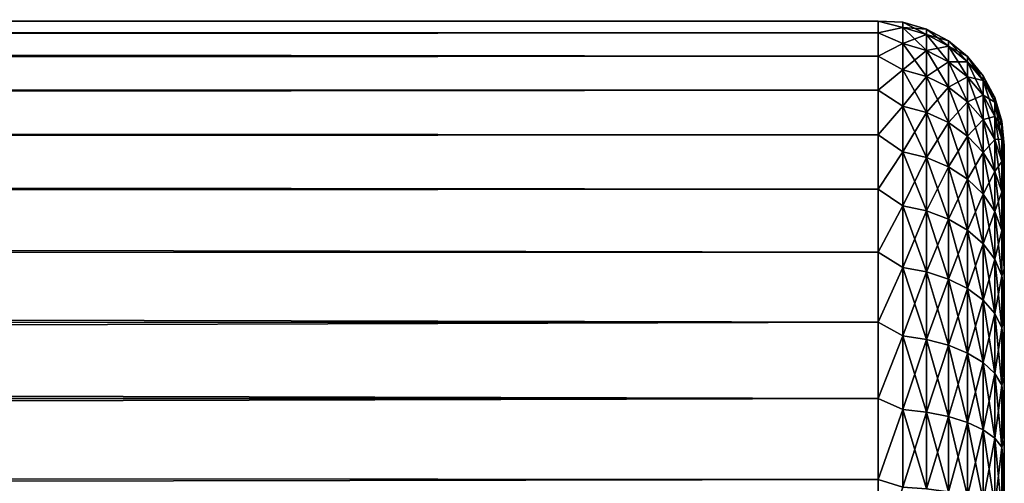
# Model space of a CAD drawing. Extents: x 0 to 500, y -78 to 1006.
# Tile 276 of 312: x 484 to 500, y 713 to 720. Entities that reach past the tile are written whole.
import ezdxf

# ---------------------------------------------------------------- set-up
doc = ezdxf.new("R2010")
doc.units = 0
doc.header["$LTSCALE"] = 65.185185
for name, color, linetype in [('134', 7, 'CONTINUOUS'), ('86', 7, 'CONTINUOUS'), ('97', 7, 'CONTINUOUS')]:
    doc.layers.add(name, color=color, linetype=linetype)

msp = doc.modelspace()

# ---------------------------------------------------------------- linework, layer by layer
at = {"layer": '134', "color": 7, "linetype": 'CONTINUOUS'}
for points in [[(498, 719.991, -2.035), (498, 720.177, -0.682), (498.39, 720.076, -1.3), (498, 719.991, -2.035)], [(498, 720.177, -0.682), (498, 720.177, 0.682), (498.39, 720.162), (498, 720.177, -0.682)], [(498, 720.177, -0.682), (498.39, 720.162), (498.39, 720.076, -1.3), (498, 720.177, -0.682)], [(498, 720.177, 0.682), (498, 719.991, 2.035), (498.39, 720.076, 1.3), (498, 720.177, 0.682)], [(498, 720.177, 0.682), (498.39, 720.076, 1.3), (498.39, 720.162), (498, 720.177, 0.682)], [(498.766, 720.048), (498.766, 719.963, -1.285), (498.39, 720.162), (498.766, 720.048)], [(498.39, 720.076, 1.3), (498.766, 720.048), (498.39, 720.162), (498.39, 720.076, 1.3)], [(498.39, 720.162), (498.766, 719.963, -1.285), (498.39, 720.076, -1.3), (498.39, 720.162)], [(498, 719.991, -2.035), (498.39, 720.076, -1.3), (498.39, 719.822, -2.578), (498, 719.991, -2.035)], [(498, 719.991, 2.035), (498.39, 719.822, 2.578), (498.39, 720.076, 1.3), (498, 719.991, 2.035)], [(498.766, 719.963, 1.285), (498.766, 720.048), (498.39, 720.076, 1.3), (498.766, 719.963, 1.285)], [(498.39, 719.822, 2.578), (498.766, 719.963, 1.285), (498.39, 720.076, 1.3), (498.39, 719.822, 2.578)], [(498.766, 719.963, -1.285), (498.766, 719.712, -2.549), (498.39, 720.076, -1.3), (498.766, 719.963, -1.285)], [(498.39, 720.076, -1.3), (498.766, 719.712, -2.549), (498.39, 719.822, -2.578), (498.39, 720.076, -1.3)], [(499.112, 719.863), (499.112, 719.78, -1.261), (498.766, 720.048), (499.112, 719.863)], [(498.766, 719.963, 1.285), (499.112, 719.863), (498.766, 720.048), (498.766, 719.963, 1.285)], [(498.766, 720.048), (499.112, 719.78, -1.261), (498.766, 719.963, -1.285), (498.766, 720.048)], [(498, 719.623, -3.349), (498, 719.991, -2.035), (498.39, 719.822, -2.578), (498, 719.623, -3.349)], [(498, 719.991, 2.035), (498, 719.623, 3.349), (498.39, 719.822, 2.578), (498, 719.991, 2.035)], [(498.766, 719.712, 2.549), (498.766, 719.963, 1.285), (498.39, 719.822, 2.578), (498.766, 719.712, 2.549)], [(499.112, 719.78, 1.261), (499.112, 719.863), (498.766, 719.963, 1.285), (499.112, 719.78, 1.261)], [(498.766, 719.712, 2.549), (499.112, 719.78, 1.261), (498.766, 719.963, 1.285), (498.766, 719.712, 2.549)], [(499.112, 719.78, -1.261), (499.112, 719.533, -2.501), (498.766, 719.963, -1.285), (499.112, 719.78, -1.261)], [(498.766, 719.963, -1.285), (499.112, 719.533, -2.501), (498.766, 719.712, -2.549), (498.766, 719.963, -1.285)], [(499.415, 719.613), (499.415, 719.533, -1.229), (499.112, 719.863), (499.415, 719.613)], [(499.112, 719.78, 1.261), (499.415, 719.613), (499.112, 719.863), (499.112, 719.78, 1.261)], [(499.112, 719.863), (499.415, 719.533, -1.229), (499.112, 719.78, -1.261), (499.112, 719.863)], [(498, 719.623, -3.349), (498.39, 719.822, -2.578), (498.39, 719.403, -3.812), (498, 719.623, -3.349)], [(498, 719.623, 3.349), (498.39, 719.403, 3.812), (498.39, 719.822, 2.578), (498, 719.623, 3.349)], [(498.39, 719.403, 3.812), (498.766, 719.712, 2.549), (498.39, 719.822, 2.578), (498.39, 719.403, 3.812)], [(498.766, 719.712, -2.549), (498.766, 719.298, -3.769), (498.39, 719.822, -2.578), (498.766, 719.712, -2.549)], [(498.39, 719.822, -2.578), (498.766, 719.298, -3.769), (498.39, 719.403, -3.812), (498.39, 719.822, -2.578)], [(498.766, 719.298, 3.769), (498.766, 719.712, 2.549), (498.39, 719.403, 3.812), (498.766, 719.298, 3.769)], [(499.112, 719.533, 2.501), (499.112, 719.78, 1.261), (498.766, 719.712, 2.549), (499.112, 719.533, 2.501)], [(498.766, 719.298, 3.769), (499.112, 719.533, 2.501), (498.766, 719.712, 2.549), (498.766, 719.298, 3.769)], [(499.112, 719.533, -2.501), (499.112, 719.127, -3.698), (498.766, 719.712, -2.549), (499.112, 719.533, -2.501)], [(498.766, 719.712, -2.549), (499.112, 719.127, -3.698), (498.766, 719.298, -3.769), (498.766, 719.712, -2.549)], [(499.415, 719.533, 1.229), (499.415, 719.613), (499.112, 719.78, 1.261), (499.415, 719.533, 1.229)], [(499.112, 719.533, 2.501), (499.415, 719.533, 1.229), (499.112, 719.78, 1.261), (499.112, 719.533, 2.501)], [(499.415, 719.533, -1.229), (499.415, 719.293, -2.436), (499.112, 719.78, -1.261), (499.415, 719.533, -1.229)], [(499.112, 719.78, -1.261), (499.415, 719.293, -2.436), (499.112, 719.533, -2.501), (499.112, 719.78, -1.261)], [(498, 719.079, -4.601), (498, 719.623, -3.349), (498.39, 719.403, -3.812), (498, 719.079, -4.601)], [(498, 719.623, 3.349), (498, 719.079, 4.601), (498.39, 719.403, 3.812), (498, 719.623, 3.349)], [(499.112, 719.127, 3.698), (499.112, 719.533, 2.501), (498.766, 719.298, 3.769), (499.112, 719.127, 3.698)], [(499.415, 719.293, 2.436), (499.415, 719.533, 1.229), (499.112, 719.533, 2.501), (499.415, 719.293, 2.436)], [(499.112, 719.127, 3.698), (499.415, 719.293, 2.436), (499.112, 719.533, 2.501), (499.112, 719.127, 3.698)], [(499.415, 719.293, -2.436), (499.415, 718.897, -3.602), (499.112, 719.533, -2.501), (499.415, 719.293, -2.436)], [(499.112, 719.533, -2.501), (499.415, 718.897, -3.602), (499.112, 719.127, -3.698), (499.112, 719.533, -2.501)], [(499.664, 719.31), (499.664, 719.232, -1.189), (499.415, 719.613), (499.664, 719.31)], [(499.415, 719.533, 1.229), (499.664, 719.31), (499.415, 719.613), (499.415, 719.533, 1.229)], [(499.415, 719.613), (499.664, 719.232, -1.189), (499.415, 719.533, -1.229), (499.415, 719.613)], [(499.664, 719.232, 1.189), (499.664, 719.31), (499.415, 719.533, 1.229), (499.664, 719.232, 1.189)], [(499.415, 719.293, 2.436), (499.664, 719.232, 1.189), (499.415, 719.533, 1.229), (499.415, 719.293, 2.436)], [(499.664, 719.232, -1.189), (499.664, 718.999, -2.358), (499.415, 719.533, -1.229), (499.664, 719.232, -1.189)], [(499.415, 719.533, -1.229), (499.664, 718.999, -2.358), (499.415, 719.293, -2.436), (499.415, 719.533, -1.229)], [(498, 719.079, -4.601), (498.39, 719.403, -3.812), (498.39, 718.827, -4.981), (498, 719.079, -4.601)], [(498, 719.079, 4.601), (498.39, 718.827, 4.981), (498.39, 719.403, 3.812), (498, 719.079, 4.601)], [(498.39, 718.827, 4.981), (498.766, 719.298, 3.769), (498.39, 719.403, 3.812), (498.39, 718.827, 4.981)], [(498.766, 719.298, -3.769), (498.766, 718.728, -4.924), (498.39, 719.403, -3.812), (498.766, 719.298, -3.769)], [(498.39, 719.403, -3.812), (498.766, 718.728, -4.924), (498.39, 718.827, -4.981), (498.39, 719.403, -3.812)], [(498.766, 718.728, 4.924), (498.766, 719.298, 3.769), (498.39, 718.827, 4.981), (498.766, 718.728, 4.924)], [(498.766, 718.728, 4.924), (499.112, 719.127, 3.698), (498.766, 719.298, 3.769), (498.766, 718.728, 4.924)], [(499.112, 719.127, -3.698), (499.112, 718.568, -4.831), (498.766, 719.298, -3.769), (499.112, 719.127, -3.698)], [(498.766, 719.298, -3.769), (499.112, 718.568, -4.831), (498.766, 718.728, -4.924), (498.766, 719.298, -3.769)], [(499.415, 718.897, 3.602), (499.415, 719.293, 2.436), (499.112, 719.127, 3.698), (499.415, 718.897, 3.602)], [(499.664, 718.999, 2.358), (499.664, 719.232, 1.189), (499.415, 719.293, 2.436), (499.664, 718.999, 2.358)], [(499.415, 718.897, 3.602), (499.664, 718.999, 2.358), (499.415, 719.293, 2.436), (499.415, 718.897, 3.602)], [(499.664, 718.999, -2.358), (499.664, 718.616, -3.486), (499.415, 719.293, -2.436), (499.664, 718.999, -2.358)], [(499.415, 719.293, -2.436), (499.664, 718.616, -3.486), (499.415, 718.897, -3.602), (499.415, 719.293, -2.436)], [(499.849, 718.964), (499.849, 718.889, -1.144), (499.664, 719.31), (499.849, 718.964)], [(499.664, 719.232, 1.189), (499.849, 718.964), (499.664, 719.31), (499.664, 719.232, 1.189)], [(499.664, 719.31), (499.849, 718.889, -1.144), (499.664, 719.232, -1.189), (499.664, 719.31)], [(499.849, 718.889, 1.144), (499.849, 718.964), (499.664, 719.232, 1.189), (499.849, 718.889, 1.144)], [(499.664, 718.999, 2.358), (499.849, 718.889, 1.144), (499.664, 719.232, 1.189), (499.664, 718.999, 2.358)], [(499.849, 718.889, -1.144), (499.849, 718.665, -2.268), (499.664, 719.232, -1.189), (499.849, 718.889, -1.144)], [(499.664, 719.232, -1.189), (499.849, 718.665, -2.268), (499.664, 718.999, -2.358), (499.664, 719.232, -1.189)], [(498, 718.37, -5.767), (498, 719.079, -4.601), (498.39, 718.827, -4.981), (498, 718.37, -5.767)], [(498, 719.079, 4.601), (498, 718.37, 5.767), (498.39, 718.827, 4.981), (498, 719.079, 4.601)], [(499.112, 718.568, 4.831), (499.112, 719.127, 3.698), (498.766, 718.728, 4.924), (499.112, 718.568, 4.831)], [(499.112, 718.568, 4.831), (499.415, 718.897, 3.602), (499.112, 719.127, 3.698), (499.112, 718.568, 4.831)], [(499.415, 718.897, -3.602), (499.415, 718.352, -4.707), (499.112, 719.127, -3.698), (499.415, 718.897, -3.602)], [(499.112, 719.127, -3.698), (499.415, 718.352, -4.707), (499.112, 718.568, -4.831), (499.112, 719.127, -3.698)], [(499.664, 718.616, 3.486), (499.664, 718.999, 2.358), (499.415, 718.897, 3.602), (499.664, 718.616, 3.486)], [(499.849, 718.665, 2.268), (499.849, 718.889, 1.144), (499.664, 718.999, 2.358), (499.849, 718.665, 2.268)], [(499.664, 718.616, 3.486), (499.849, 718.665, 2.268), (499.664, 718.999, 2.358), (499.664, 718.616, 3.486)], [(499.849, 718.665, -2.268), (499.849, 718.296, -3.354), (499.664, 718.999, -2.358), (499.849, 718.665, -2.268)], [(499.664, 718.999, -2.358), (499.849, 718.296, -3.354), (499.664, 718.616, -3.486), (499.664, 718.999, -2.358)], [(499.962, 718.588), (499.962, 718.516, -1.095), (499.849, 718.964), (499.962, 718.588)], [(499.849, 718.889, 1.144), (499.962, 718.588), (499.849, 718.964), (499.849, 718.889, 1.144)], [(499.849, 718.964), (499.962, 718.516, -1.095), (499.849, 718.889, -1.144), (499.849, 718.964)], [(498, 718.37, -5.767), (498.39, 718.827, -4.981), (498.39, 718.103, -6.064), (498, 718.37, -5.767)], [(498, 718.37, 5.767), (498.39, 718.103, 6.064), (498.39, 718.827, 4.981), (498, 718.37, 5.767)], [(498.39, 718.103, 6.064), (498.766, 718.728, 4.924), (498.39, 718.827, 4.981), (498.39, 718.103, 6.064)], [(498.766, 718.728, -4.924), (498.766, 718.013, -5.995), (498.39, 718.827, -4.981), (498.766, 718.728, -4.924)], [(498.39, 718.827, -4.981), (498.766, 718.013, -5.995), (498.39, 718.103, -6.064), (498.39, 718.827, -4.981)], [(499.415, 718.352, 4.707), (499.415, 718.897, 3.602), (499.112, 718.568, 4.831), (499.415, 718.352, 4.707)], [(499.415, 718.352, 4.707), (499.664, 718.616, 3.486), (499.415, 718.897, 3.602), (499.415, 718.352, 4.707)], [(499.664, 718.616, -3.486), (499.664, 718.089, -4.555), (499.415, 718.897, -3.602), (499.664, 718.616, -3.486)], [(499.415, 718.897, -3.602), (499.664, 718.089, -4.555), (499.415, 718.352, -4.707), (499.415, 718.897, -3.602)], [(499.962, 718.516, 1.095), (499.962, 718.588), (499.849, 718.889, 1.144), (499.962, 718.516, 1.095)], [(499.849, 718.665, 2.268), (499.962, 718.516, 1.095), (499.849, 718.889, 1.144), (499.849, 718.665, 2.268)], [(499.962, 718.516, -1.095), (499.962, 718.302, -2.171), (499.849, 718.889, -1.144), (499.962, 718.516, -1.095)], [(499.849, 718.889, -1.144), (499.962, 718.302, -2.171), (499.849, 718.665, -2.268), (499.849, 718.889, -1.144)], [(498.766, 718.013, 5.995), (498.766, 718.728, 4.924), (498.39, 718.103, 6.064), (498.766, 718.013, 5.995)], [(498.766, 718.013, 5.995), (499.112, 718.568, 4.831), (498.766, 718.728, 4.924), (498.766, 718.013, 5.995)], [(499.112, 718.568, -4.831), (499.112, 717.866, -5.882), (498.766, 718.728, -4.924), (499.112, 718.568, -4.831)], [(498.766, 718.728, -4.924), (499.112, 717.866, -5.882), (498.766, 718.013, -5.995), (498.766, 718.728, -4.924)], [(499.664, 718.089, 4.555), (499.664, 718.616, 3.486), (499.415, 718.352, 4.707), (499.664, 718.089, 4.555)], [(499.849, 718.296, 3.354), (499.849, 718.665, 2.268), (499.664, 718.616, 3.486), (499.849, 718.296, 3.354)], [(499.664, 718.089, 4.555), (499.849, 718.296, 3.354), (499.664, 718.616, 3.486), (499.664, 718.089, 4.555)], [(499.849, 718.296, -3.354), (499.849, 717.789, -4.382), (499.664, 718.616, -3.486), (499.849, 718.296, -3.354)], [(499.664, 718.616, -3.486), (499.849, 717.789, -4.382), (499.664, 718.089, -4.555), (499.664, 718.616, -3.486)], [(499.962, 718.302, 2.171), (499.962, 718.516, 1.095), (499.849, 718.665, 2.268), (499.962, 718.302, 2.171)], [(499.849, 718.296, 3.354), (499.962, 718.302, 2.171), (499.849, 718.665, 2.268), (499.849, 718.296, 3.354)], [(499.962, 718.302, -2.171), (499.962, 717.949, -3.21), (499.849, 718.665, -2.268), (499.962, 718.302, -2.171)], [(499.849, 718.665, -2.268), (499.962, 717.949, -3.21), (499.849, 718.296, -3.354), (499.849, 718.665, -2.268)], [(499.112, 717.866, 5.882), (499.112, 718.568, 4.831), (498.766, 718.013, 5.995), (499.112, 717.866, 5.882)], [(499.112, 717.866, 5.882), (499.415, 718.352, 4.707), (499.112, 718.568, 4.831), (499.112, 717.866, 5.882)], [(499.415, 718.352, -4.707), (499.415, 717.668, -5.731), (499.112, 718.568, -4.831), (499.415, 718.352, -4.707)], [(499.112, 718.568, -4.831), (499.415, 717.668, -5.731), (499.112, 717.866, -5.882), (499.112, 718.568, -4.831)], [(500, 718.2, 0), (500, 718.18, -0.571), (499.962, 718.588), (500, 718.2, 0)], [(499.962, 718.516, 1.095), (500, 718.2, 0), (499.962, 718.588), (499.962, 718.516, 1.095)], [(499.962, 718.588), (500, 718.18, -0.571), (499.962, 718.516, -1.095), (499.962, 718.588)], [(500, 718.119, 1.139), (500, 718.18, 0.571), (499.962, 718.516, 1.095), (500, 718.119, 1.139)], [(499.962, 718.302, 2.171), (500, 718.119, 1.139), (499.962, 718.516, 1.095), (499.962, 718.302, 2.171)], [(500, 718.18, 0.571), (500, 718.2, 0), (499.962, 718.516, 1.095), (500, 718.18, 0.571)], [(500, 718.18, -0.571), (500, 718.119, -1.139), (499.962, 718.516, -1.095), (500, 718.18, -0.571)], [(500, 718.119, -1.139), (500, 718.017, -1.701), (499.962, 718.516, -1.095), (500, 718.119, -1.139)], [(499.962, 718.516, -1.095), (500, 718.017, -1.701), (499.962, 718.302, -2.171), (499.962, 718.516, -1.095)], [(498, 717.508, -6.826), (498, 718.37, -5.767), (498.39, 718.103, -6.064), (498, 717.508, -6.826)], [(498, 718.37, 5.767), (498, 717.508, 6.826), (498.39, 718.103, 6.064), (498, 718.37, 5.767)], [(499.415, 717.668, 5.731), (499.415, 718.352, 4.707), (499.112, 717.866, 5.882), (499.415, 717.668, 5.731)], [(499.415, 717.668, 5.731), (499.664, 718.089, 4.555), (499.415, 718.352, 4.707), (499.415, 717.668, 5.731)], [(499.664, 718.089, -4.555), (499.664, 717.427, -5.546), (499.415, 718.352, -4.707), (499.664, 718.089, -4.555)], [(499.415, 718.352, -4.707), (499.664, 717.427, -5.546), (499.415, 717.668, -5.731), (499.415, 718.352, -4.707)], [(499.849, 717.789, 4.382), (499.849, 718.296, 3.354), (499.664, 718.089, 4.555), (499.849, 717.789, 4.382)], [(499.962, 717.949, 3.21), (499.962, 718.302, 2.171), (499.849, 718.296, 3.354), (499.962, 717.949, 3.21)], [(499.849, 717.789, 4.382), (499.962, 717.949, 3.21), (499.849, 718.296, 3.354), (499.849, 717.789, 4.382)], [(499.962, 717.949, -3.21), (499.962, 717.464, -4.194), (499.849, 718.296, -3.354), (499.962, 717.949, -3.21)], [(499.849, 718.296, -3.354), (499.962, 717.464, -4.194), (499.849, 717.789, -4.382), (499.849, 718.296, -3.354)], [(500, 717.876, 2.254), (500, 718.017, 1.701), (499.962, 718.302, 2.171), (500, 717.876, 2.254)], [(499.962, 717.949, 3.21), (500, 717.876, 2.254), (499.962, 718.302, 2.171), (499.962, 717.949, 3.21)], [(500, 718.017, 1.701), (500, 718.119, 1.139), (499.962, 718.302, 2.171), (500, 718.017, 1.701)], [(500, 718.017, -1.701), (500, 717.876, -2.254), (499.962, 718.302, -2.171), (500, 718.017, -1.701)], [(500, 717.876, -2.254), (500, 717.696, -2.796), (499.962, 718.302, -2.171), (500, 717.876, -2.254)], [(499.962, 718.302, -2.171), (500, 717.696, -2.796), (499.962, 717.949, -3.21), (499.962, 718.302, -2.171)], [(498, 717.508, -6.826), (498.39, 718.103, -6.064), (498.39, 717.244, -7.044), (498, 717.508, -6.826)], [(498, 717.508, 6.826), (498.39, 717.244, 7.044), (498.39, 718.103, 6.064), (498, 717.508, 6.826)], [(498.39, 717.244, 7.044), (498.766, 718.013, 5.995), (498.39, 718.103, 6.064), (498.39, 717.244, 7.044)], [(498.766, 718.013, -5.995), (498.766, 717.163, -6.963), (498.39, 718.103, -6.064), (498.766, 718.013, -5.995)], [(498.39, 718.103, -6.064), (498.766, 717.163, -6.963), (498.39, 717.244, -7.044), (498.39, 718.103, -6.064)], [(498.766, 717.163, 6.963), (498.766, 718.013, 5.995), (498.39, 717.244, 7.044), (498.766, 717.163, 6.963)], [(498.766, 717.163, 6.963), (499.112, 717.866, 5.882), (498.766, 718.013, 5.995), (498.766, 717.163, 6.963)], [(499.112, 717.866, -5.882), (499.112, 717.032, -6.832), (498.766, 718.013, -5.995), (499.112, 717.866, -5.882)], [(498.766, 718.013, -5.995), (499.112, 717.032, -6.832), (498.766, 717.163, -6.963), (498.766, 718.013, -5.995)], [(499.664, 717.427, 5.546), (499.664, 718.089, 4.555), (499.415, 717.668, 5.731), (499.664, 717.427, 5.546)], [(499.664, 717.427, 5.546), (499.849, 717.789, 4.382), (499.664, 718.089, 4.555), (499.664, 717.427, 5.546)], [(499.849, 717.789, -4.382), (499.849, 717.153, -5.335), (499.664, 718.089, -4.555), (499.849, 717.789, -4.382)], [(499.664, 718.089, -4.555), (499.849, 717.153, -5.335), (499.664, 717.427, -5.546), (499.664, 718.089, -4.555)], [(499.112, 717.032, 6.832), (499.112, 717.866, 5.882), (498.766, 717.163, 6.963), (499.112, 717.032, 6.832)], [(499.112, 717.032, 6.832), (499.415, 717.668, 5.731), (499.112, 717.866, 5.882), (499.112, 717.032, 6.832)], [(499.415, 717.668, -5.731), (499.415, 716.856, -6.656), (499.112, 717.866, -5.882), (499.415, 717.668, -5.731)], [(499.112, 717.866, -5.882), (499.415, 716.856, -6.656), (499.112, 717.032, -6.832), (499.112, 717.866, -5.882)], [(499.962, 717.464, 4.194), (499.962, 717.949, 3.21), (499.849, 717.789, 4.382), (499.962, 717.464, 4.194)], [(500, 717.477, 3.323), (500, 717.696, 2.796), (499.962, 717.949, 3.21), (500, 717.477, 3.323)], [(499.962, 717.464, 4.194), (500, 717.477, 3.323), (499.962, 717.949, 3.21), (499.962, 717.464, 4.194)], [(500, 717.696, 2.796), (500, 717.876, 2.254), (499.962, 717.949, 3.21), (500, 717.696, 2.796)], [(500, 717.696, -2.796), (500, 717.477, -3.323), (499.962, 717.949, -3.21), (500, 717.696, -2.796)], [(500, 717.477, -3.323), (500, 717.221, -3.834), (499.962, 717.949, -3.21), (500, 717.477, -3.323)], [(499.962, 717.949, -3.21), (500, 717.221, -3.834), (499.962, 717.464, -4.194), (499.962, 717.949, -3.21)], [(499.415, 716.856, 6.656), (499.415, 717.668, 5.731), (499.112, 717.032, 6.832), (499.415, 716.856, 6.656)], [(499.415, 716.856, 6.656), (499.664, 717.427, 5.546), (499.415, 717.668, 5.731), (499.415, 716.856, 6.656)], [(499.664, 717.427, -5.546), (499.664, 716.642, -6.442), (499.415, 717.668, -5.731), (499.664, 717.427, -5.546)], [(499.415, 717.668, -5.731), (499.664, 716.642, -6.442), (499.415, 716.856, -6.656), (499.415, 717.668, -5.731)], [(499.849, 717.153, 5.335), (499.849, 717.789, 4.382), (499.664, 717.427, 5.546), (499.849, 717.153, 5.335)], [(499.849, 717.153, 5.335), (499.962, 717.464, 4.194), (499.849, 717.789, 4.382), (499.849, 717.153, 5.335)], [(499.962, 717.464, -4.194), (499.962, 716.855, -5.106), (499.849, 717.789, -4.382), (499.962, 717.464, -4.194)], [(499.849, 717.789, -4.382), (499.962, 716.855, -5.106), (499.849, 717.153, -5.335), (499.849, 717.789, -4.382)], [(498, 716.511, -7.757), (498, 717.508, -6.826), (498.39, 717.244, -7.044), (498, 716.511, -7.757)], [(498, 717.508, 6.826), (498, 716.511, 7.757), (498.39, 717.244, 7.044), (498, 717.508, 6.826)], [(499.664, 716.642, 6.442), (499.664, 717.427, 5.546), (499.415, 716.856, 6.656), (499.664, 716.642, 6.442)], [(499.664, 716.642, 6.442), (499.849, 717.153, 5.335), (499.664, 717.427, 5.546), (499.664, 716.642, 6.442)], [(499.849, 717.153, -5.335), (499.849, 716.397, -6.197), (499.664, 717.427, -5.546), (499.849, 717.153, -5.335)], [(499.664, 717.427, -5.546), (499.849, 716.397, -6.197), (499.664, 716.642, -6.442), (499.664, 717.427, -5.546)], [(499.962, 716.855, 5.106), (499.962, 717.464, 4.194), (499.849, 717.153, 5.335), (499.962, 716.855, 5.106)], [(500, 717.221, 3.834), (500, 717.477, 3.323), (499.962, 717.464, 4.194), (500, 717.221, 3.834)], [(500, 716.93, 4.325), (500, 717.221, 3.834), (499.962, 717.464, 4.194), (500, 716.93, 4.325)], [(499.962, 716.855, 5.106), (500, 716.93, 4.325), (499.962, 717.464, 4.194), (499.962, 716.855, 5.106)], [(500, 717.221, -3.834), (500, 716.93, -4.325), (499.962, 717.464, -4.194), (500, 717.221, -3.834)], [(500, 716.93, -4.325), (500, 716.604, -4.794), (499.962, 717.464, -4.194), (500, 716.93, -4.325)], [(499.962, 717.464, -4.194), (500, 716.604, -4.794), (499.962, 716.855, -5.106), (499.962, 717.464, -4.194)], [(498, 716.511, -7.757), (498.39, 717.244, -7.044), (498.39, 716.264, -7.903), (498, 716.511, -7.757)], [(498, 716.511, 7.757), (498.39, 716.264, 7.903), (498.39, 717.244, 7.044), (498, 716.511, 7.757)], [(498.39, 716.264, 7.903), (498.766, 717.163, 6.963), (498.39, 717.244, 7.044), (498.39, 716.264, 7.903)], [(498.766, 717.163, -6.963), (498.766, 716.195, -7.813), (498.39, 717.244, -7.044), (498.766, 717.163, -6.963)], [(498.39, 717.244, -7.044), (498.766, 716.195, -7.813), (498.39, 716.264, -7.903), (498.39, 717.244, -7.044)], [(498.766, 716.195, 7.813), (498.766, 717.163, 6.963), (498.39, 716.264, 7.903), (498.766, 716.195, 7.813)], [(498.766, 716.195, 7.813), (499.112, 717.032, 6.832), (498.766, 717.163, 6.963), (498.766, 716.195, 7.813)], [(499.112, 717.032, -6.832), (499.112, 716.082, -7.666), (498.766, 717.163, -6.963), (499.112, 717.032, -6.832)], [(498.766, 717.163, -6.963), (499.112, 716.082, -7.666), (498.766, 716.195, -7.813), (498.766, 717.163, -6.963)], [(499.112, 716.082, 7.666), (499.112, 717.032, 6.832), (498.766, 716.195, 7.813), (499.112, 716.082, 7.666)], [(499.112, 716.082, 7.666), (499.415, 716.856, 6.656), (499.112, 717.032, 6.832), (499.112, 716.082, 7.666)], [(499.415, 716.856, -6.656), (499.415, 715.931, -7.468), (499.112, 717.032, -6.832), (499.415, 716.856, -6.656)], [(499.112, 717.032, -6.832), (499.415, 715.931, -7.468), (499.112, 716.082, -7.666), (499.112, 717.032, -6.832)], [(499.849, 716.397, 6.197), (499.849, 717.153, 5.335), (499.664, 716.642, 6.442), (499.849, 716.397, 6.197)], [(499.849, 716.397, 6.197), (499.962, 716.855, 5.106), (499.849, 717.153, 5.335), (499.849, 716.397, 6.197)], [(499.962, 716.855, -5.106), (499.962, 716.131, -5.931), (499.849, 717.153, -5.335), (499.962, 716.855, -5.106)], [(499.849, 717.153, -5.335), (499.962, 716.131, -5.931), (499.849, 716.397, -6.197), (499.849, 717.153, -5.335)], [(500, 716.604, 4.794), (500, 716.93, 4.325), (499.962, 716.855, 5.106), (500, 716.604, 4.794)], [(499.415, 715.931, 7.468), (499.415, 716.856, 6.656), (499.112, 716.082, 7.666), (499.415, 715.931, 7.468)], [(499.415, 715.931, 7.468), (499.664, 716.642, 6.442), (499.415, 716.856, 6.656), (499.415, 715.931, 7.468)], [(499.664, 716.642, -6.442), (499.664, 715.746, -7.227), (499.415, 716.856, -6.656), (499.664, 716.642, -6.442)], [(499.415, 716.856, -6.656), (499.664, 715.746, -7.227), (499.415, 715.931, -7.468), (499.415, 716.856, -6.656)], [(499.962, 716.131, 5.931), (499.962, 716.855, 5.106), (499.849, 716.397, 6.197), (499.962, 716.131, 5.931)], [(500, 716.246, 5.239), (500, 716.604, 4.794), (499.962, 716.855, 5.106), (500, 716.246, 5.239)], [(499.962, 716.131, 5.931), (500, 716.246, 5.239), (499.962, 716.855, 5.106), (499.962, 716.131, 5.931)], [(500, 716.604, -4.794), (500, 716.246, -5.239), (499.962, 716.855, -5.106), (500, 716.604, -4.794)], [(499.962, 716.855, -5.106), (500, 716.246, -5.239), (499.962, 716.131, -5.931), (499.962, 716.855, -5.106)], [(499.664, 715.746, 7.227), (499.664, 716.642, 6.442), (499.415, 715.931, 7.468), (499.664, 715.746, 7.227)], [(499.664, 715.746, 7.227), (499.849, 716.397, 6.197), (499.664, 716.642, 6.442), (499.664, 715.746, 7.227)], [(499.849, 716.397, -6.197), (499.849, 715.535, -6.953), (499.664, 716.642, -6.442), (499.849, 716.397, -6.197)], [(499.664, 716.642, -6.442), (499.849, 715.535, -6.953), (499.664, 715.746, -7.227), (499.664, 716.642, -6.442)], [(498, 715.396, -8.544), (498, 716.511, -7.757), (498.39, 716.264, -7.903), (498, 715.396, -8.544)], [(498, 716.511, 7.757), (498, 715.396, 8.544), (498.39, 716.264, 7.903), (498, 716.511, 7.757)], [(498, 715.396, -8.544), (498.39, 716.264, -7.903), (498.39, 715.181, -8.627), (498, 715.396, -8.544)], [(498, 715.396, 8.544), (498.39, 715.181, 8.627), (498.39, 716.264, 7.903), (498, 715.396, 8.544)], [(498.39, 715.181, 8.627), (498.766, 716.195, 7.813), (498.39, 716.264, 7.903), (498.39, 715.181, 8.627)], [(498.766, 716.195, -7.813), (498.766, 715.124, -8.528), (498.39, 716.264, -7.903), (498.766, 716.195, -7.813)], [(498.39, 716.264, -7.903), (498.766, 715.124, -8.528), (498.39, 715.181, -8.627), (498.39, 716.264, -7.903)], [(499.849, 715.535, 6.953), (499.849, 716.397, 6.197), (499.664, 715.746, 7.227), (499.849, 715.535, 6.953)], [(499.849, 715.535, 6.953), (499.962, 716.131, 5.931), (499.849, 716.397, 6.197), (499.849, 715.535, 6.953)], [(499.962, 716.131, -5.931), (499.962, 715.306, -6.655), (499.849, 716.397, -6.197), (499.962, 716.131, -5.931)], [(499.849, 716.397, -6.197), (499.962, 715.306, -6.655), (499.849, 715.535, -6.953), (499.849, 716.397, -6.197)], [(498.766, 715.124, 8.528), (498.766, 716.195, 7.813), (498.39, 715.181, 8.627), (498.766, 715.124, 8.528)], [(498.766, 715.124, 8.528), (499.112, 716.082, 7.666), (498.766, 716.195, 7.813), (498.766, 715.124, 8.528)], [(499.112, 716.082, -7.666), (499.112, 715.031, -8.368), (498.766, 716.195, -7.813), (499.112, 716.082, -7.666)], [(498.766, 716.195, -7.813), (499.112, 715.031, -8.368), (498.766, 715.124, -8.528), (498.766, 716.195, -7.813)], [(499.962, 715.306, 6.655), (499.962, 716.131, 5.931), (499.849, 715.535, 6.953), (499.962, 715.306, 6.655)], [(500, 715.857, 5.657), (500, 716.246, 5.239), (499.962, 716.131, 5.931), (500, 715.857, 5.657)], [(500, 716.246, -5.239), (500, 715.857, -5.657), (499.962, 716.131, -5.931), (500, 716.246, -5.239)], [(499.962, 715.306, 6.655), (500, 715.857, 5.657), (499.962, 716.131, 5.931), (499.962, 715.306, 6.655)], [(500, 715.857, -5.657), (500, 715.439, -6.046), (499.962, 716.131, -5.931), (500, 715.857, -5.657)], [(499.962, 716.131, -5.931), (500, 715.439, -6.046), (499.962, 715.306, -6.655), (499.962, 716.131, -5.931)], [(499.112, 715.031, 8.368), (499.112, 716.082, 7.666), (498.766, 715.124, 8.528), (499.112, 715.031, 8.368)], [(499.112, 715.031, 8.368), (499.415, 715.931, 7.468), (499.112, 716.082, 7.666), (499.112, 715.031, 8.368)], [(499.415, 715.931, -7.468), (499.415, 714.907, -8.152), (499.112, 716.082, -7.666), (499.415, 715.931, -7.468)], [(499.112, 716.082, -7.666), (499.415, 714.907, -8.152), (499.112, 715.031, -8.368), (499.112, 716.082, -7.666)], [(499.415, 714.907, 8.152), (499.415, 715.931, 7.468), (499.112, 715.031, 8.368), (499.415, 714.907, 8.152)], [(499.415, 714.907, 8.152), (499.664, 715.746, 7.227), (499.415, 715.931, 7.468), (499.415, 714.907, 8.152)], [(499.664, 715.746, -7.227), (499.664, 714.755, -7.889), (499.415, 715.931, -7.468), (499.664, 715.746, -7.227)], [(499.415, 715.931, -7.468), (499.664, 714.755, -7.889), (499.415, 714.907, -8.152), (499.415, 715.931, -7.468)], [(500, 715.439, 6.046), (500, 715.857, 5.657), (499.962, 715.306, 6.655), (500, 715.439, 6.046)], [(499.664, 714.755, 7.889), (499.664, 715.746, 7.227), (499.415, 714.907, 8.152), (499.664, 714.755, 7.889)], [(499.664, 714.755, 7.889), (499.849, 715.535, 6.953), (499.664, 715.746, 7.227), (499.664, 714.755, 7.889)], [(499.849, 715.535, -6.953), (499.849, 714.582, -7.589), (499.664, 715.746, -7.227), (499.849, 715.535, -6.953)], [(499.664, 715.746, -7.227), (499.849, 714.582, -7.589), (499.664, 714.755, -7.889), (499.664, 715.746, -7.227)], [(499.849, 714.582, 7.589), (499.849, 715.535, 6.953), (499.664, 714.755, 7.889), (499.849, 714.582, 7.589)], [(499.849, 714.582, 7.589), (499.962, 715.306, 6.655), (499.849, 715.535, 6.953), (499.849, 714.582, 7.589)], [(499.962, 715.306, -6.655), (499.962, 714.394, -7.264), (499.849, 715.535, -6.953), (499.962, 715.306, -6.655)], [(499.849, 715.535, -6.953), (499.962, 714.394, -7.264), (499.849, 714.582, -7.589), (499.849, 715.535, -6.953)], [(498, 714.184, -9.172), (498, 715.396, -8.544), (498.39, 715.181, -8.627), (498, 714.184, -9.172)], [(498, 715.396, 8.544), (498, 714.184, 9.172), (498.39, 715.181, 8.627), (498, 715.396, 8.544)], [(500, 714.994, 6.404), (500, 715.439, 6.046), (499.962, 715.306, 6.655), (500, 714.994, 6.404)], [(500, 715.439, -6.046), (500, 714.994, -6.404), (499.962, 715.306, -6.655), (500, 715.439, -6.046)], [(498, 714.184, -9.172), (498.39, 715.181, -8.627), (498.39, 714.012, -9.203), (498, 714.184, -9.172)], [(498, 714.184, 9.172), (498.39, 714.012, 9.203), (498.39, 715.181, 8.627), (498, 714.184, 9.172)], [(498.39, 714.012, 9.203), (498.766, 715.124, 8.528), (498.39, 715.181, 8.627), (498.39, 714.012, 9.203)], [(498.766, 715.124, -8.528), (498.766, 713.969, -9.098), (498.39, 715.181, -8.627), (498.766, 715.124, -8.528)], [(498.39, 715.181, -8.627), (498.766, 713.969, -9.098), (498.39, 714.012, -9.203), (498.39, 715.181, -8.627)], [(499.962, 714.394, 7.264), (499.962, 715.306, 6.655), (499.849, 714.582, 7.589), (499.962, 714.394, 7.264)], [(499.962, 714.394, 7.264), (500, 714.994, 6.404), (499.962, 715.306, 6.655), (499.962, 714.394, 7.264)], [(500, 714.994, -6.404), (500, 714.525, -6.73), (499.962, 715.306, -6.655), (500, 714.994, -6.404)], [(499.962, 715.306, -6.655), (500, 714.525, -6.73), (499.962, 714.394, -7.264), (499.962, 715.306, -6.655)], [(498.766, 713.969, 9.098), (498.766, 715.124, 8.528), (498.39, 714.012, 9.203), (498.766, 713.969, 9.098)], [(498.766, 713.969, 9.098), (499.112, 715.031, 8.368), (498.766, 715.124, 8.528), (498.766, 713.969, 9.098)], [(499.112, 715.031, -8.368), (499.112, 713.898, -8.927), (498.766, 715.124, -8.528), (499.112, 715.031, -8.368)], [(498.766, 715.124, -8.528), (499.112, 713.898, -8.927), (498.766, 713.969, -9.098), (498.766, 715.124, -8.528)], [(499.112, 713.898, 8.927), (499.112, 715.031, 8.368), (498.766, 713.969, 9.098), (499.112, 713.898, 8.927)], [(499.112, 713.898, 8.927), (499.415, 714.907, 8.152), (499.112, 715.031, 8.368), (499.112, 713.898, 8.927)], [(499.415, 714.907, -8.152), (499.415, 713.802, -8.697), (499.112, 715.031, -8.368), (499.415, 714.907, -8.152)], [(499.112, 715.031, -8.368), (499.415, 713.802, -8.697), (499.112, 713.898, -8.927), (499.112, 715.031, -8.368)], [(499.415, 713.802, 8.697), (499.415, 714.907, 8.152), (499.112, 713.898, 8.927), (499.415, 713.802, 8.697)], [(499.415, 713.802, 8.697), (499.664, 714.755, 7.889), (499.415, 714.907, 8.152), (499.415, 713.802, 8.697)], [(499.664, 714.755, -7.889), (499.664, 713.686, -8.416), (499.415, 714.907, -8.152), (499.664, 714.755, -7.889)], [(499.415, 714.907, -8.152), (499.664, 713.686, -8.416), (499.415, 713.802, -8.697), (499.415, 714.907, -8.152)], [(500, 714.525, 6.73), (500, 714.994, 6.404), (499.962, 714.394, 7.264), (500, 714.525, 6.73)], [(499.664, 713.686, 8.416), (499.664, 714.755, 7.889), (499.415, 713.802, 8.697), (499.664, 713.686, 8.416)], [(499.664, 713.686, 8.416), (499.849, 714.582, 7.589), (499.664, 714.755, 7.889), (499.664, 713.686, 8.416)], [(499.849, 714.582, -7.589), (499.849, 713.554, -8.096), (499.664, 714.755, -7.889), (499.849, 714.582, -7.589)], [(499.664, 714.755, -7.889), (499.849, 713.554, -8.096), (499.664, 713.686, -8.416), (499.664, 714.755, -7.889)], [(499.849, 713.554, 8.096), (499.849, 714.582, 7.589), (499.664, 713.686, 8.416), (499.849, 713.554, 8.096)], [(499.849, 713.554, 8.096), (499.962, 714.394, 7.264), (499.849, 714.582, 7.589), (499.849, 713.554, 8.096)], [(499.962, 714.394, -7.264), (499.962, 713.41, -7.749), (499.849, 714.582, -7.589), (499.962, 714.394, -7.264)], [(499.849, 714.582, -7.589), (499.962, 713.41, -7.749), (499.849, 713.554, -8.096), (499.849, 714.582, -7.589)], [(499.962, 713.41, 7.749), (499.962, 714.394, 7.264), (499.849, 713.554, 8.096), (499.962, 713.41, 7.749)], [(500, 714.034, 7.021), (500, 714.525, 6.73), (499.962, 714.394, 7.264), (500, 714.034, 7.021)], [(500, 714.525, -6.73), (500, 714.034, -7.021), (499.962, 714.394, -7.264), (500, 714.525, -6.73)], [(499.962, 713.41, 7.749), (500, 714.034, 7.021), (499.962, 714.394, 7.264), (499.962, 713.41, 7.749)], [(500, 714.034, -7.021), (500, 713.523, -7.277), (499.962, 714.394, -7.264), (500, 714.034, -7.021)], [(499.962, 714.394, -7.264), (500, 713.523, -7.277), (499.962, 713.41, -7.749), (499.962, 714.394, -7.264)], [(498, 712.898, -9.629), (498, 714.184, -9.172), (498.39, 714.012, -9.203), (498, 712.898, -9.629)], [(498, 714.184, 9.172), (498, 712.898, 9.629), (498.39, 714.012, 9.203), (498, 714.184, 9.172)], [(498, 712.898, -9.629), (498.39, 714.012, -9.203), (498.39, 712.778, -9.622), (498, 712.898, -9.629)], [(498, 712.898, 9.629), (498.39, 712.778, 9.622), (498.39, 714.012, 9.203), (498, 712.898, 9.629)], [(498.39, 712.778, 9.622), (498.766, 713.969, 9.098), (498.39, 714.012, 9.203), (498.39, 712.778, 9.622)], [(498.766, 713.969, -9.098), (498.766, 712.749, -9.512), (498.39, 714.012, -9.203), (498.766, 713.969, -9.098)], [(498.39, 714.012, -9.203), (498.766, 712.749, -9.512), (498.39, 712.778, -9.622), (498.39, 714.012, -9.203)], [(498.766, 712.749, 9.512), (498.766, 713.969, 9.098), (498.39, 712.778, 9.622), (498.766, 712.749, 9.512)], [(498.766, 712.749, 9.512), (499.112, 713.898, 8.927), (498.766, 713.969, 9.098), (498.766, 712.749, 9.512)], [(499.112, 713.898, -8.927), (499.112, 712.701, -9.333), (498.766, 713.969, -9.098), (499.112, 713.898, -8.927)], [(498.766, 713.969, -9.098), (499.112, 712.701, -9.333), (498.766, 712.749, -9.512), (498.766, 713.969, -9.098)], [(500, 713.523, 7.277), (500, 714.034, 7.021), (499.962, 713.41, 7.749), (500, 713.523, 7.277)], [(499.112, 712.701, 9.333), (499.112, 713.898, 8.927), (498.766, 712.749, 9.512), (499.112, 712.701, 9.333)], [(499.112, 712.701, 9.333), (499.415, 713.802, 8.697), (499.112, 713.898, 8.927), (499.112, 712.701, 9.333)], [(499.415, 713.802, -8.697), (499.415, 712.636, -9.093), (499.112, 713.898, -8.927), (499.415, 713.802, -8.697)], [(499.112, 713.898, -8.927), (499.415, 712.636, -9.093), (499.112, 712.701, -9.333), (499.112, 713.898, -8.927)], [(499.415, 712.636, 9.093), (499.415, 713.802, 8.697), (499.112, 712.701, 9.333), (499.415, 712.636, 9.093)], [(499.415, 712.636, 9.093), (499.664, 713.686, 8.416), (499.415, 713.802, 8.697), (499.415, 712.636, 9.093)], [(499.664, 713.686, -8.416), (499.664, 712.558, -8.799), (499.415, 713.802, -8.697), (499.664, 713.686, -8.416)], [(499.415, 713.802, -8.697), (499.664, 712.558, -8.799), (499.415, 712.636, -9.093), (499.415, 713.802, -8.697)], [(499.664, 712.558, 8.799), (499.664, 713.686, 8.416), (499.415, 712.636, 9.093), (499.664, 712.558, 8.799)], [(499.664, 712.558, 8.799), (499.849, 713.554, 8.096), (499.664, 713.686, 8.416), (499.664, 712.558, 8.799)], [(499.849, 713.554, -8.096), (499.849, 712.468, -8.465), (499.664, 713.686, -8.416), (499.849, 713.554, -8.096)], [(499.664, 713.686, -8.416), (499.849, 712.468, -8.465), (499.664, 712.558, -8.799), (499.664, 713.686, -8.416)], [(499.849, 712.468, 8.465), (499.849, 713.554, 8.096), (499.664, 712.558, 8.799), (499.849, 712.468, 8.465)], [(499.849, 712.468, 8.465), (499.962, 713.41, 7.749), (499.849, 713.554, 8.096), (499.849, 712.468, 8.465)], [(499.962, 713.41, -7.749), (499.962, 712.371, -8.102), (499.849, 713.554, -8.096), (499.962, 713.41, -7.749)], [(499.849, 713.554, -8.096), (499.962, 712.371, -8.102), (499.849, 712.468, -8.465), (499.849, 713.554, -8.096)], [(500, 712.996, 7.496), (500, 713.523, 7.277), (499.962, 713.41, 7.749), (500, 712.996, 7.496)], [(500, 713.523, -7.277), (500, 712.996, -7.496), (499.962, 713.41, -7.749), (500, 713.523, -7.277)], [(499.962, 712.371, 8.102), (499.962, 713.41, 7.749), (499.849, 712.468, 8.465), (499.962, 712.371, 8.102)], [(499.962, 712.371, 8.102), (500, 712.996, 7.496), (499.962, 713.41, 7.749), (499.962, 712.371, 8.102)], [(500, 712.996, -7.496), (500, 712.454, -7.676), (499.962, 713.41, -7.749), (500, 712.996, -7.496)], [(499.962, 713.41, -7.749), (500, 712.454, -7.676), (499.962, 712.371, -8.102), (499.962, 713.41, -7.749)], [(500, 712.454, 7.676), (500, 712.996, 7.496), (499.962, 712.371, 8.102), (500, 712.454, 7.676)], [(498, 711.562, -9.907), (498, 712.898, -9.629), (498.39, 712.778, -9.622), (498, 711.562, -9.907)], [(498, 712.898, 9.629), (498, 711.562, 9.907), (498.39, 712.778, 9.622), (498, 712.898, 9.629)]]:
    msp.add_3dface(points, dxfattribs=at)
at = {"layer": '86', "color": 7, "linetype": 'CONTINUOUS'}
for points in [[(500, 718.2, 0), (500, 718.18, 0.571), (500, 718.18, -0.571), (500, 718.2, 0)], [(500, 718.18, 0.571), (500, 718.119, 1.139), (500, 718.18, -0.571), (500, 718.18, 0.571)], [(500, 718.18, -0.571), (500, 718.119, 1.139), (500, 718.119, -1.139), (500, 718.18, -0.571)], [(500, 718.119, 1.139), (500, 718.017, 1.701), (500, 718.119, -1.139), (500, 718.119, 1.139)], [(500, 718.119, -1.139), (500, 718.017, 1.701), (500, 718.017, -1.701), (500, 718.119, -1.139)], [(500, 718.017, 1.701), (500, 717.876, 2.254), (500, 718.017, -1.701), (500, 718.017, 1.701)], [(500, 718.017, -1.701), (500, 717.876, 2.254), (500, 717.876, -2.254), (500, 718.017, -1.701)], [(500, 717.876, 2.254), (500, 717.696, 2.796), (500, 717.876, -2.254), (500, 717.876, 2.254)], [(500, 717.876, -2.254), (500, 717.696, 2.796), (500, 717.696, -2.796), (500, 717.876, -2.254)], [(500, 717.696, 2.796), (500, 717.477, 3.323), (500, 717.696, -2.796), (500, 717.696, 2.796)], [(500, 717.696, -2.796), (500, 717.477, 3.323), (500, 717.477, -3.323), (500, 717.696, -2.796)], [(500, 717.477, 3.323), (500, 717.221, 3.834), (500, 717.477, -3.323), (500, 717.477, 3.323)], [(500, 717.477, -3.323), (500, 717.221, 3.834), (500, 717.221, -3.834), (500, 717.477, -3.323)], [(500, 717.221, 3.834), (500, 716.93, 4.325), (500, 717.221, -3.834), (500, 717.221, 3.834)], [(500, 717.221, -3.834), (500, 716.93, 4.325), (500, 716.93, -4.325), (500, 717.221, -3.834)], [(500, 716.93, 4.325), (500, 716.604, 4.794), (500, 716.93, -4.325), (500, 716.93, 4.325)], [(500, 716.93, -4.325), (500, 716.604, 4.794), (500, 716.604, -4.794), (500, 716.93, -4.325)], [(500, 716.604, 4.794), (500, 716.246, 5.239), (500, 716.604, -4.794), (500, 716.604, 4.794)], [(500, 716.604, -4.794), (500, 716.246, 5.239), (500, 716.246, -5.239), (500, 716.604, -4.794)], [(500, 716.246, 5.239), (500, 715.857, 5.657), (500, 716.246, -5.239), (500, 716.246, 5.239)], [(500, 716.246, -5.239), (500, 715.857, 5.657), (500, 715.857, -5.657), (500, 716.246, -5.239)], [(500, 715.857, 5.657), (500, 715.439, 6.046), (500, 715.857, -5.657), (500, 715.857, 5.657)], [(500, 715.857, -5.657), (500, 715.439, 6.046), (500, 715.439, -6.046), (500, 715.857, -5.657)], [(500, 715.439, 6.046), (500, 714.994, 6.404), (500, 715.439, -6.046), (500, 715.439, 6.046)], [(500, 715.439, -6.046), (500, 714.994, 6.404), (500, 714.994, -6.404), (500, 715.439, -6.046)], [(500, 714.994, 6.404), (500, 714.525, 6.73), (500, 714.994, -6.404), (500, 714.994, 6.404)], [(500, 714.994, -6.404), (500, 714.525, 6.73), (500, 714.525, -6.73), (500, 714.994, -6.404)], [(500, 714.525, 6.73), (500, 714.034, 7.021), (500, 714.525, -6.73), (500, 714.525, 6.73)], [(500, 714.525, -6.73), (500, 714.034, 7.021), (500, 714.034, -7.021), (500, 714.525, -6.73)], [(500, 714.034, 7.021), (500, 713.523, 7.277), (500, 714.034, -7.021), (500, 714.034, 7.021)], [(500, 714.034, -7.021), (500, 713.523, 7.277), (500, 713.523, -7.277), (500, 714.034, -7.021)], [(500, 713.523, 7.277), (500, 712.996, 7.496), (500, 713.523, -7.277), (500, 713.523, 7.277)], [(500, 713.523, -7.277), (500, 712.996, 7.496), (500, 712.996, -7.496), (500, 713.523, -7.277)], [(500, 712.996, 7.496), (500, 712.454, 7.676), (500, 712.996, -7.496), (500, 712.996, 7.496)], [(500, 712.996, -7.496), (500, 712.454, 7.676), (500, 712.454, -7.676), (500, 712.996, -7.496)]]:
    msp.add_3dface(points, dxfattribs=at)
at = {"layer": '97', "color": 7, "linetype": 'CONTINUOUS'}
for points in [[(89.963, 720.144, -1.053), (90, 720.2, 0), (498, 720.177, -0.682), (89.963, 720.144, -1.053)], [(90, 720.2, 0), (89.963, 720.144, 1.053), (498, 720.177, 0.682), (90, 720.2, 0)], [(498, 719.991, -2.035), (89.963, 720.144, -1.053), (498, 720.177, -0.682), (498, 719.991, -2.035)], [(498, 720.177, 0.682), (89.963, 720.144, 1.053), (498, 719.991, 2.035), (498, 720.177, 0.682)], [(498, 720.177, -0.682), (90, 720.2, 0), (498, 720.177, 0.682), (498, 720.177, -0.682)], [(89.852, 719.976, -2.105), (89.963, 720.144, -1.053), (498, 719.991, -2.035), (89.852, 719.976, -2.105)], [(89.963, 720.144, 1.053), (89.852, 719.976, 2.105), (498, 719.991, 2.035), (89.963, 720.144, 1.053)], [(89.852, 719.976, 2.105), (89.665, 719.69, 3.154), (498, 719.991, 2.035), (89.852, 719.976, 2.105)], [(498, 719.991, 2.035), (89.665, 719.69, 3.154), (498, 719.623, 3.349), (498, 719.991, 2.035)], [(89.665, 719.69, -3.154), (89.852, 719.976, -2.105), (498, 719.623, -3.349), (89.665, 719.69, -3.154)], [(498, 719.623, -3.349), (89.852, 719.976, -2.105), (498, 719.991, -2.035), (498, 719.623, -3.349)], [(89.402, 719.278, -4.193), (89.665, 719.69, -3.154), (498, 719.623, -3.349), (89.402, 719.278, -4.193)], [(89.665, 719.69, 3.154), (89.402, 719.278, 4.194), (498, 719.623, 3.349), (89.665, 719.69, 3.154)], [(498, 719.079, -4.601), (89.402, 719.278, -4.193), (498, 719.623, -3.349), (498, 719.079, -4.601)], [(498, 719.623, 3.349), (89.402, 719.278, 4.194), (498, 719.079, 4.601), (498, 719.623, 3.349)], [(89.065, 718.734, -5.213), (89.402, 719.278, -4.193), (498, 719.079, -4.601), (89.065, 718.734, -5.213)], [(89.402, 719.278, 4.194), (89.065, 718.734, 5.213), (498, 719.079, 4.601), (89.402, 719.278, 4.194)], [(498, 718.37, -5.767), (89.065, 718.734, -5.213), (498, 719.079, -4.601), (498, 718.37, -5.767)], [(498, 719.079, 4.601), (89.065, 718.734, 5.213), (498, 718.37, 5.767), (498, 719.079, 4.601)], [(88.661, 718.05, -6.195), (89.065, 718.734, -5.213), (498, 718.37, -5.767), (88.661, 718.05, -6.195)], [(89.065, 718.734, 5.213), (88.661, 718.05, 6.195), (498, 718.37, 5.767), (89.065, 718.734, 5.213)], [(498, 717.508, -6.826), (88.661, 718.05, -6.195), (498, 718.37, -5.767), (498, 717.508, -6.826)], [(498, 718.37, 5.767), (88.661, 718.05, 6.195), (498, 717.508, 6.826), (498, 718.37, 5.767)], [(88.206, 717.229, -7.113), (88.661, 718.05, -6.195), (498, 717.508, -6.826), (88.206, 717.229, -7.113)], [(88.661, 718.05, 6.195), (88.206, 717.229, 7.113), (498, 717.508, 6.826), (88.661, 718.05, 6.195)], [(498, 716.511, -7.757), (88.206, 717.229, -7.113), (498, 717.508, -6.826), (498, 716.511, -7.757)], [(498, 717.508, 6.826), (88.206, 717.229, 7.113), (498, 716.511, 7.757), (498, 717.508, 6.826)], [(87.731, 716.289, -7.933), (88.206, 717.229, -7.113), (498, 716.511, -7.757), (87.731, 716.289, -7.933)], [(88.206, 717.229, 7.113), (87.731, 716.289, 7.933), (498, 716.511, 7.757), (88.206, 717.229, 7.113)], [(498, 715.396, -8.544), (87.731, 716.289, -7.933), (498, 716.511, -7.757), (498, 715.396, -8.544)], [(498, 716.511, 7.757), (87.731, 716.289, 7.933), (498, 715.396, 8.544), (498, 716.511, 7.757)], [(87.276, 715.269, -8.62), (87.731, 716.289, -7.933), (498, 715.396, -8.544), (87.276, 715.269, -8.62)], [(87.731, 716.289, 7.933), (87.276, 715.269, 8.62), (498, 715.396, 8.544), (87.731, 716.289, 7.933)], [(87.276, 715.269, 8.62), (86.881, 714.219, 9.157), (498, 715.396, 8.544), (87.276, 715.269, 8.62)], [(498, 715.396, 8.544), (86.881, 714.219, 9.157), (498, 714.184, 9.172), (498, 715.396, 8.544)], [(498, 714.184, -9.172), (87.276, 715.269, -8.62), (498, 715.396, -8.544), (498, 714.184, -9.172)], [(86.881, 714.219, -9.157), (87.276, 715.269, -8.62), (498, 714.184, -9.172), (86.881, 714.219, -9.157)], [(86.57, 713.178, -9.546), (86.881, 714.219, -9.157), (498, 714.184, -9.172), (86.57, 713.178, -9.546)], [(86.881, 714.219, 9.157), (86.57, 713.178, 9.546), (498, 714.184, 9.172), (86.881, 714.219, 9.157)], [(498, 712.898, -9.629), (86.57, 713.178, -9.546), (498, 714.184, -9.172), (498, 712.898, -9.629)], [(498, 714.184, 9.172), (86.57, 713.178, 9.546), (498, 712.898, 9.629), (498, 714.184, 9.172)], [(86.351, 712.163, -9.805), (86.57, 713.178, -9.546), (498, 712.898, -9.629), (86.351, 712.163, -9.805)], [(86.57, 713.178, 9.546), (86.351, 712.163, 9.805), (498, 712.898, 9.629), (86.57, 713.178, 9.546)], [(498, 711.562, -9.907), (86.351, 712.163, -9.805), (498, 712.898, -9.629), (498, 711.562, -9.907)], [(498, 712.898, 9.629), (86.351, 712.163, 9.805), (498, 711.562, 9.907), (498, 712.898, 9.629)]]:
    msp.add_3dface(points, dxfattribs=at)

doc.saveas('drawing.dxf')
